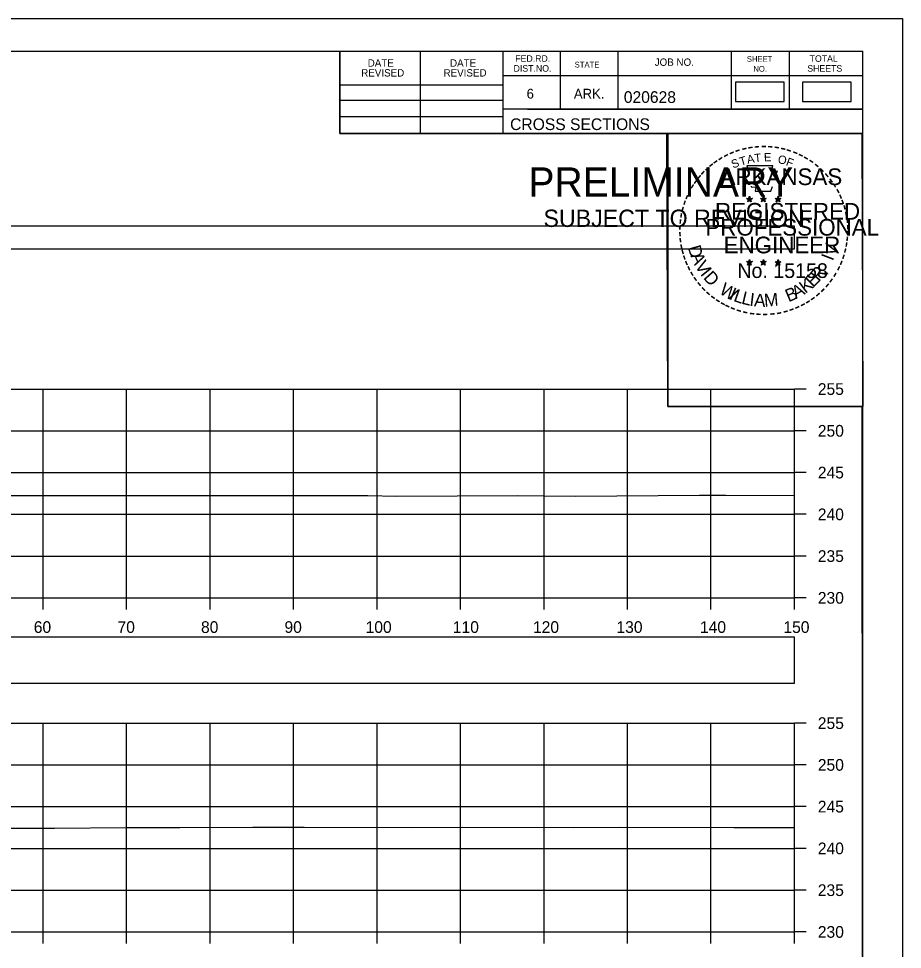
# Model space of a CAD drawing. Extents: x 1369627 to 1374022, y 380035 to 398173.
# Drawn here: x 1372155.6 to 1372261.5, y 381207.4 to 381318.8 of the extents above; entities that cross this region are included whole.
import ezdxf

# ---------------------------------------------------------------- set-up
doc = ezdxf.new("R2010")
doc.units = 0
for name, color, linetype in [('Default', 7, 'Continuous'), ('R_Axis', 7, 'Continuous'), ('R_Axis Annot', 7, 'Continuous'), ('R_Border', 7, 'Continuous'), ('R_Border PE', 7, 'Continuous'), ('R_Border Prem', 7, 'Continuous'), ('R_Exist Surface', 7, 'Continuous'), ('R_Grid', 7, 'Continuous'), ('R_No Plot', 7, 'Continuous')]:
    doc.layers.add(name, color=color, linetype=linetype)

msp = doc.modelspace()

# ---------------------------------------------------------------- linework, layer by layer
at = {"layer": 'Default'}
for points in [[(1372241.46, 381308.87), (1372247.3, 381308.87), (1372247.3, 381311.18), (1372241.46, 381311.18)], [(1372249.48, 381308.87), (1372255.32, 381308.87), (1372255.32, 381311.18), (1372249.48, 381311.18)], [(1371948.53, 381291.25), (1372248.53, 381291.25), (1372248.53, 381293.96), (1371948.53, 381293.96)], [(1371948.53, 381239.22), (1372248.53, 381239.22), (1372248.53, 381244.74), (1371948.53, 381244.74)]]:
    msp.add_lwpolyline(points, close=True, dxfattribs=at)
at = {"layer": 'R_Axis'}
for p, q in [((1372248.53, 381249.45), (1372248.53, 381274.45)), ((1372249.93, 381274.45), (1372248.53, 381274.45)), ((1372249.93, 381269.45), (1372248.53, 381269.45)), ((1372249.93, 381264.45), (1372248.53, 381264.45)), ((1372249.93, 381259.45), (1372248.53, 381259.45)), ((1372249.93, 381254.45), (1372248.53, 381254.45)), ((1371948.53, 381249.45), (1372248.53, 381249.45)), ((1372158.53, 381248.05), (1372158.53, 381249.45)), ((1372168.53, 381248.05), (1372168.53, 381249.45)), ((1372178.53, 381248.05), (1372178.53, 381249.45)), ((1372188.53, 381248.05), (1372188.53, 381249.45)), ((1372198.53, 381248.05), (1372198.53, 381249.45)), ((1372208.53, 381248.05), (1372208.53, 381249.45)), ((1372218.53, 381248.05), (1372218.53, 381249.45)), ((1372228.53, 381248.05), (1372228.53, 381249.45)), ((1372238.53, 381248.05), (1372238.53, 381249.45)), ((1372248.53, 381248.05), (1372248.53, 381249.45)), ((1372249.93, 381249.45), (1372248.53, 381249.45)), ((1372248.53, 381209.45), (1372248.53, 381234.45)), ((1372249.93, 381234.45), (1372248.53, 381234.45)), ((1372249.93, 381229.45), (1372248.53, 381229.45)), ((1372249.93, 381224.45), (1372248.53, 381224.45)), ((1372249.93, 381219.45), (1372248.53, 381219.45)), ((1372249.93, 381214.45), (1372248.53, 381214.45)), ((1371948.53, 381209.45), (1372248.53, 381209.45)), ((1372158.53, 381208.05), (1372158.53, 381209.45)), ((1372168.53, 381208.05), (1372168.53, 381209.45)), ((1372178.53, 381208.05), (1372178.53, 381209.45)), ((1372188.53, 381208.05), (1372188.53, 381209.45)), ((1372198.53, 381208.05), (1372198.53, 381209.45)), ((1372208.53, 381208.05), (1372208.53, 381209.45)), ((1372218.53, 381208.05), (1372218.53, 381209.45)), ((1372228.53, 381208.05), (1372228.53, 381209.45)), ((1372238.53, 381208.05), (1372238.53, 381209.45)), ((1372248.53, 381208.05), (1372248.53, 381209.45)), ((1372249.93, 381209.45), (1372248.53, 381209.45))]:
    msp.add_line(p, q, dxfattribs=at)
at = {"layer": 'R_Border'}
for p, q in [((1371940.53, 381314.91), (1372256.71, 381314.91)), ((1372194.07, 381305.03), (1372194.07, 381314.91)), ((1372203.75, 381305.03), (1372203.75, 381314.91)), ((1372213.61, 381314.91), (1372213.61, 381305.03)), ((1372220.45, 381314.91), (1372220.45, 381307.97)), ((1372227.39, 381314.91), (1372227.39, 381307.97)), ((1372240.97, 381314.91), (1372240.97, 381307.97)), ((1372247.91, 381314.91), (1372247.91, 381307.97)), ((1372256.71, 381109.45), (1372256.71, 381314.91)), ((1372194.07, 381310.89), (1372213.61, 381310.89)), ((1372256.71, 381311.97), (1372213.61, 381311.97)), ((1372256.71, 381311.99), (1372256.71, 381311.99)), ((1372194.07, 381309.03), (1372213.61, 381309.03)), ((1372256.71, 381307.97), (1372213.61, 381307.97)), ((1372216.57, 381307.97), (1372256.71, 381307.97)), ((1372194.07, 381307.09), (1372213.61, 381307.09)), ((1372256.71, 381305.03), (1372194.07, 381305.03))]:
    msp.add_line(p, q, dxfattribs=at)
at = {"layer": 'R_Border PE'}
for p, q in [((1372243.14, 381297.54), (1372243.1, 381297.29)), ((1372243.14, 381297.17), (1372243.14, 381297.54)), ((1372243.14, 381297.54), (1372243.19, 381297.29)), ((1372244.81, 381297.54), (1372244.77, 381297.29)), ((1372244.81, 381297.17), (1372244.81, 381297.54)), ((1372244.81, 381297.54), (1372244.86, 381297.29)), ((1372246.58, 381297.53), (1372246.54, 381297.27)), ((1372246.58, 381297.16), (1372246.58, 381297.53)), ((1372246.58, 381297.53), (1372246.63, 381297.28)), ((1372242.79, 381297.28), (1372243.14, 381297.17)), ((1372242.79, 381297.28), (1372243.05, 381297.24)), ((1372242.79, 381297.28), (1372243.03, 381297.16)), ((1372242.93, 381296.88), (1372243.14, 381297.17)), ((1372242.93, 381296.88), (1372243.05, 381297.12)), ((1372242.93, 381296.88), (1372243.14, 381297.09)), ((1372243.49, 381297.28), (1372243.14, 381297.17)), ((1372243.36, 381296.88), (1372243.14, 381297.17)), ((1372243.36, 381296.88), (1372243.14, 381297.09)), ((1372243.49, 381297.28), (1372243.2, 381297.24)), ((1372243.36, 381296.88), (1372243.22, 381297.17)), ((1372243.49, 381297.28), (1372243.29, 381297.18)), ((1372244.46, 381297.28), (1372244.81, 381297.17)), ((1372244.46, 381297.28), (1372244.72, 381297.24)), ((1372244.46, 381297.28), (1372244.7, 381297.16)), ((1372244.6, 381296.88), (1372244.81, 381297.17)), ((1372244.6, 381296.88), (1372244.72, 381297.12)), ((1372244.6, 381296.88), (1372244.81, 381297.09)), ((1372245.16, 381297.28), (1372244.81, 381297.17)), ((1372245.03, 381296.88), (1372244.81, 381297.17)), ((1372245.03, 381296.88), (1372244.81, 381297.09)), ((1372245.16, 381297.28), (1372244.87, 381297.24)), ((1372245.03, 381296.88), (1372244.89, 381297.17)), ((1372245.16, 381297.28), (1372244.96, 381297.18)), ((1372246.23, 381297.27), (1372246.58, 381297.16)), ((1372246.23, 381297.27), (1372246.48, 381297.23)), ((1372246.23, 381297.27), (1372246.47, 381297.15)), ((1372246.36, 381296.86), (1372246.58, 381297.16)), ((1372246.36, 381296.86), (1372246.49, 381297.11)), ((1372246.36, 381296.86), (1372246.58, 381297.08)), ((1372246.92, 381297.27), (1372246.58, 381297.16)), ((1372246.79, 381296.86), (1372246.58, 381297.16)), ((1372246.79, 381296.86), (1372246.58, 381297.08)), ((1372246.92, 381297.27), (1372246.64, 381297.22)), ((1372246.79, 381296.86), (1372246.65, 381297.16)), ((1372246.92, 381297.27), (1372246.72, 381297.17)), ((1372242.79, 381289.71), (1372243.14, 381289.6)), ((1372242.79, 381289.71), (1372243.04, 381289.67)), ((1372242.79, 381289.71), (1372243.03, 381289.59)), ((1372243.14, 381289.97), (1372243.1, 381289.71)), ((1372243.14, 381289.6), (1372243.14, 381289.97)), ((1372243.14, 381289.97), (1372243.19, 381289.72)), ((1372243.49, 381289.71), (1372243.14, 381289.6)), ((1372243.49, 381289.71), (1372243.2, 381289.66)), ((1372243.49, 381289.71), (1372243.28, 381289.61)), ((1372244.46, 381289.71), (1372244.81, 381289.6)), ((1372244.46, 381289.71), (1372244.71, 381289.67)), ((1372244.46, 381289.71), (1372244.7, 381289.59)), ((1372244.81, 381289.97), (1372244.77, 381289.71)), ((1372244.81, 381289.6), (1372244.81, 381289.97)), ((1372244.81, 381289.97), (1372244.86, 381289.72)), ((1372245.16, 381289.71), (1372244.81, 381289.6)), ((1372245.16, 381289.71), (1372244.87, 381289.66)), ((1372245.16, 381289.71), (1372244.95, 381289.61)), ((1372246.58, 381289.96), (1372246.53, 381289.7)), ((1372246.58, 381289.59), (1372246.58, 381289.96)), ((1372246.58, 381289.96), (1372246.62, 381289.71)), ((1372242.92, 381289.3), (1372243.14, 381289.6)), ((1372242.92, 381289.3), (1372243.05, 381289.55)), ((1372242.92, 381289.3), (1372243.14, 381289.52)), ((1372243.35, 381289.3), (1372243.14, 381289.6)), ((1372243.35, 381289.3), (1372243.14, 381289.52)), ((1372243.35, 381289.3), (1372243.22, 381289.59)), ((1372244.59, 381289.3), (1372244.81, 381289.6)), ((1372244.59, 381289.3), (1372244.72, 381289.55)), ((1372244.59, 381289.3), (1372244.81, 381289.52)), ((1372245.02, 381289.3), (1372244.81, 381289.6)), ((1372245.02, 381289.3), (1372244.81, 381289.52)), ((1372245.02, 381289.3), (1372244.88, 381289.59)), ((1372246.23, 381289.7), (1372246.58, 381289.59)), ((1372246.23, 381289.7), (1372246.48, 381289.66)), ((1372246.23, 381289.7), (1372246.46, 381289.58)), ((1372246.36, 381289.29), (1372246.58, 381289.59)), ((1372246.36, 381289.29), (1372246.49, 381289.54)), ((1372246.36, 381289.29), (1372246.57, 381289.51)), ((1372246.79, 381289.29), (1372246.57, 381289.51)), ((1372246.92, 381289.7), (1372246.58, 381289.59)), ((1372246.79, 381289.29), (1372246.58, 381289.59)), ((1372246.92, 381289.7), (1372246.64, 381289.65)), ((1372246.79, 381289.29), (1372246.65, 381289.58)), ((1372246.92, 381289.7), (1372246.72, 381289.6))]:
    msp.add_line(p, q, dxfattribs=at)
for points in [[(1372242.84, 381301.16), (1372243.1, 381300.34)], [(1372246.35, 381300.24), (1372246.49, 381300.52), (1372245.8, 381300.5), (1372245.95, 381301.16), (1372242.84, 381301.16)], [(1372243.33, 381298.74), (1372243.33, 381298.65), (1372243.89, 381298.63), (1372243.84, 381298.16), (1372245.71, 381298.16), (1372245.91, 381298.7)], [(1372243.14, 381297.54), (1372243.36, 381296.88), (1372242.79, 381297.28), (1372243.49, 381297.28), (1372242.93, 381296.88), (1372243.14, 381297.54)], [(1372244.81, 381297.54), (1372245.03, 381296.88), (1372244.46, 381297.28), (1372245.16, 381297.28), (1372244.6, 381296.88), (1372244.81, 381297.54)], [(1372246.58, 381297.53), (1372246.79, 381296.86), (1372246.23, 381297.27), (1372246.92, 381297.27), (1372246.36, 381296.86), (1372246.58, 381297.53)], [(1372243.14, 381289.97), (1372243.35, 381289.3), (1372242.79, 381289.71), (1372243.49, 381289.71), (1372242.92, 381289.3), (1372243.14, 381289.97)], [(1372244.81, 381289.97), (1372245.02, 381289.3), (1372244.46, 381289.71), (1372245.16, 381289.71), (1372244.59, 381289.3), (1372244.81, 381289.97)], [(1372246.58, 381289.96), (1372246.79, 381289.29), (1372246.23, 381289.7), (1372246.92, 381289.7), (1372246.36, 381289.29), (1372246.58, 381289.96)]]:
    msp.add_lwpolyline(points, dxfattribs=at)
for centre, radius in [((1372243.14, 381297.17), 0.172), ((1372243.14, 381297.17), 0.145), ((1372243.14, 381297.17), 0.116), ((1372243.14, 381297.17), 0.0991), ((1372243.14, 381297.17), 0.0747), ((1372243.14, 381297.17), 0.0495), ((1372243.14, 381297.17), 0.0296), ((1372244.81, 381297.17), 0.172), ((1372244.81, 381297.17), 0.145), ((1372244.81, 381297.17), 0.116), ((1372244.81, 381297.17), 0.0991), ((1372244.81, 381297.17), 0.0747), ((1372244.81, 381297.17), 0.0495), ((1372244.81, 381297.17), 0.0296), ((1372246.58, 381297.16), 0.172), ((1372246.58, 381297.16), 0.145), ((1372246.58, 381297.16), 0.116), ((1372246.58, 381297.16), 0.0991), ((1372246.58, 381297.16), 0.0747), ((1372246.58, 381297.16), 0.0495), ((1372246.58, 381297.16), 0.0296), ((1372243.14, 381289.6), 0.172), ((1372243.14, 381289.6), 0.145), ((1372243.14, 381289.6), 0.116), ((1372244.81, 381289.6), 0.172), ((1372244.81, 381289.6), 0.145), ((1372244.81, 381289.6), 0.116), ((1372246.57, 381289.59), 0.172), ((1372246.57, 381289.59), 0.145), ((1372246.57, 381289.59), 0.116), ((1372243.14, 381289.6), 0.0991), ((1372243.14, 381289.6), 0.0747), ((1372243.14, 381289.6), 0.0495), ((1372243.14, 381289.6), 0.0296), ((1372244.81, 381289.6), 0.0991), ((1372244.81, 381289.6), 0.0747), ((1372244.81, 381289.6), 0.0495), ((1372244.81, 381289.6), 0.0296), ((1372246.57, 381289.59), 0.0991), ((1372246.57, 381289.59), 0.0747), ((1372246.57, 381289.59), 0.0495), ((1372246.57, 381289.59), 0.0296)]:
    msp.add_circle(centre, radius, dxfattribs=at)
at = {"layer": 'R_Exist Surface'}
for points in [[(1372144.41, 381261.71), (1372157.32, 381261.71), (1372164.12, 381261.71), (1372177.44, 381261.7), (1372183.68, 381261.7), (1372197.42, 381261.69), (1372200.89, 381261.63), (1372215.37, 381261.71), (1372218.58, 381261.66), (1372222.3, 381261.64), (1372237.16, 381261.73), (1372240.32, 381261.75), (1372248.53, 381261.71)], [(1372153.15, 381221.88), (1372159.88, 381221.88), (1372168.48, 381221.94), (1372174.91, 381221.94), (1372183.64, 381222), (1372189.78, 381222), (1372202.8, 381221.97), (1372208.74, 381222.01), (1372222.04, 381221.97), (1372227.7, 381222.01), (1372241.27, 381221.97), (1372245.84, 381221.94), (1372248.53, 381221.94)]]:
    msp.add_lwpolyline(points, dxfattribs=at)
at = {"layer": 'R_Grid'}
for p, q in [((1371948.53, 381274.45), (1372248.53, 381274.45)), ((1372158.53, 381249.45), (1372158.53, 381274.45)), ((1372168.53, 381249.45), (1372168.53, 381274.45)), ((1372178.53, 381249.45), (1372178.53, 381274.45)), ((1372188.53, 381249.45), (1372188.53, 381274.45)), ((1372198.53, 381249.45), (1372198.53, 381274.45)), ((1372208.53, 381249.45), (1372208.53, 381274.45)), ((1372218.53, 381249.45), (1372218.53, 381274.45)), ((1372228.53, 381249.45), (1372228.53, 381274.45)), ((1372238.53, 381249.45), (1372238.53, 381274.45)), ((1372248.53, 381249.45), (1372248.53, 381274.45)), ((1371948.53, 381269.45), (1372248.53, 381269.45)), ((1371948.53, 381264.45), (1372248.53, 381264.45)), ((1371948.53, 381259.45), (1372248.53, 381259.45)), ((1371948.53, 381254.45), (1372248.53, 381254.45)), ((1371948.53, 381249.45), (1372248.53, 381249.45)), ((1371948.53, 381234.45), (1372248.53, 381234.45)), ((1372158.53, 381209.45), (1372158.53, 381234.45)), ((1372168.53, 381209.45), (1372168.53, 381234.45)), ((1372178.53, 381209.45), (1372178.53, 381234.45)), ((1372188.53, 381209.45), (1372188.53, 381234.45)), ((1372198.53, 381209.45), (1372198.53, 381234.45)), ((1372208.53, 381209.45), (1372208.53, 381234.45)), ((1372218.53, 381209.45), (1372218.53, 381234.45)), ((1372228.53, 381209.45), (1372228.53, 381234.45)), ((1372238.53, 381209.45), (1372238.53, 381234.45)), ((1372248.53, 381209.45), (1372248.53, 381234.45)), ((1371948.53, 381229.45), (1372248.53, 381229.45)), ((1371948.53, 381224.45), (1372248.53, 381224.45)), ((1371948.53, 381219.45), (1372248.53, 381219.45)), ((1371948.53, 381214.45), (1372248.53, 381214.45)), ((1371948.53, 381209.45), (1372248.53, 381209.45))]:
    msp.add_line(p, q, dxfattribs=at)
at = {"layer": 'R_No Plot'}
for p, q in [((1371928.13, 381318.8), (1372261.46, 381318.8)), ((1372232.74, 381282.57), (1372232.74, 381282.57))]:
    msp.add_line(p, q, dxfattribs=at)
for points in [[(1371928.12, 381318.8), (1372261.46, 381318.8), (1372261.46, 381105.47), (1371928.12, 381105.47)], [(1372174.45, 381314.91), (1372194.07, 381314.91), (1372194.07, 381305.03), (1372210.18, 381305.03), (1372233.38, 381305.03), (1372233.38, 381272.36), (1372256.59, 381272.36), (1372256.71, 381109.45), (1371940.53, 381109.45), (1371940.53, 381314.91)], [(1372233.24, 381305.03), (1372256.59, 381305.03), (1372256.73, 381272.36), (1372233.38, 381272.36)]]:
    msp.add_lwpolyline(points, close=True, dxfattribs=at)

# ---------------------------------------------------------------- texts
at = {"layer": 'R_Axis Annot'}
for s, p in [('255', (1372251.33, 381273.75)), ('250', (1372251.33, 381268.75)), ('245', (1372251.33, 381263.75)), ('240', (1372251.33, 381258.75)), ('235', (1372251.33, 381253.75)), ('230', (1372251.33, 381248.75)), ('60', (1372157.41, 381245.25)), ('70', (1372167.44, 381245.25)), ('80', (1372177.44, 381245.25)), ('90', (1372187.44, 381245.25)), ('100', (1372197.16, 381245.25)), ('110', (1372207.61, 381245.25)), ('120', (1372217.21, 381245.25)), ('130', (1372227.21, 381245.25)), ('140', (1372237.21, 381245.25)), ('150', (1372247.21, 381245.25)), ('255', (1372251.33, 381233.75)), ('250', (1372251.33, 381228.75)), ('245', (1372251.33, 381223.75)), ('240', (1372251.33, 381218.75)), ('235', (1372251.33, 381213.75)), ('230', (1372251.33, 381208.75))]:
    msp.add_text(s, height=1.4, dxfattribs=at).set_placement(p)
at = {"layer": 'R_Border'}
for s, height, p in [('FED.RD.', 0.782, (1372215.09, 381313.63)), ('SHEET', 0.684, (1372242.83, 381313.63)), ('TOTAL', 0.782, (1372250.35, 381313.63)), ('DATE', 0.879, (1372197.41, 381313.05)), ('DATE', 0.879, (1372207.27, 381313.05)), ('DIST.NO.', 0.782, (1372214.89, 381312.45)), ('STATE', 0.684, (1372222.21, 381312.95)), ('JOB NO.', 0.879, (1372231.79, 381313.15)), ('NO.', 0.684, (1372243.61, 381312.45)), ('SHEETS', 0.782, (1372250.07, 381312.45)), ('REVISED', 0.879, (1372196.63, 381311.87)), ('REVISED', 0.879, (1372206.49, 381311.87)), ('6', 1.17, (1372216.45, 381309.23)), ('ARK.', 1.172, (1372222.11, 381309.23)), ('020628', 1.4, (1372228.09, 381308.71)), ('CROSS SECTIONS', 1.4, (1372214.47, 381305.46))]:
    msp.add_text(s, height=height, rotation=360, dxfattribs=at).set_placement(p)
at = {"layer": 'R_Border PE'}
for s, height, rotation, p in [('-', 1.6, 19.1761, (1372241.58, 381302.29)), ('-', 1.6, 13.6301, (1372242.33, 381302.53)), ('-', 1.6, 10.2193, (1372243.01, 381302.69)), ('-', 1.6, 5.8968, (1372243.74, 381302.8)), ('-', 1.6, 0.1862, (1372244.51, 381302.87)), ('-', 1.6, 357.743, (1372245.24, 381302.86)), ('-', 1.6, 352.1617, (1372245.98, 381302.81)), ('-', 1.6, 347.2049, (1372246.7, 381302.69)), ('-', 1.6, 342.3362, (1372247.33, 381302.54)), ('-', 1.6, 34.0636, (1372239.72, 381301.33)), ('-', 1.6, 28.7918, (1372240.32, 381301.7)), ('-', 1.6, 24.3072, (1372240.95, 381302.02)), ('S', 1, 21.594, (1372241.19, 381300.84)), ('T', 1, 16.4036, (1372242.1, 381301.17)), ('A', 1, 11.2132, (1372242.93, 381301.42)), ('T', 1, 6.0228, (1372243.78, 381301.59)), ('E', 1, 0.8323, (1372244.88, 381301.7)), ('O', 1, 350.4515, (1372246.49, 381301.49)), ('F', 1, 340.0707, (1372247.44, 381301.26)), ('-', 1.6, 337.8551, (1372248.07, 381302.31)), ('-', 1.6, 334.1211, (1372248.7, 381302.04)), ('-', 1.6, 329.6409, (1372249.28, 381301.76)), ('-', 1.6, 42.9622, (1372238.23, 381300.14)), ('-', 1.6, 38.9507, (1372238.67, 381300.56)), ('-', 1.6, 36.2317, (1372239.14, 381300.94)), ('ARKANSAS', 2, 360, (1372239.69, 381298.87)), ('-', 1.6, 325.8627, (1372249.92, 381301.4)), ('-', 1.6, 320.5297, (1372250.53, 381300.97)), ('-', 1.6, 315.5786, (1372251.13, 381300.48)), ('-', 1.6, 50.6142, (1372237.38, 381299.18)), ('-', 1.6, 48.423, (1372237.78, 381299.67)), ('-', 1.6, 309.8797, (1372251.7, 381299.93)), ('-', 1.6, 58.0706, (1372236.64, 381298.09)), ('-', 1.6, 54.2325, (1372236.97, 381298.61)), ('-', 1.6, 306.6522, (1372252.22, 381299.33)), ('-', 1.4, 303.6753, (1372252.71, 381298.76)), ('-', 1.6, 67.7743, (1372236.07, 381296.86)), ('-', 1.6, 62.8713, (1372236.33, 381297.47)), ('-', 1.6, 299.6684, (1372253.03, 381298.16)), ('-', 1.6, 294.6628, (1372253.35, 381297.55)), ('-', 1.6, 72.3945, (1372235.85, 381296.23)), ('REGISTERED', 2, 360, (1372239.01, 381294.73)), ('-', 1.6, 290.5728, (1372253.61, 381296.97)), ('-', 1.6, 285.1233, (1372253.84, 381296.39)), ('-', 1.6, 81.2013, (1372235.52, 381294.8)), ('-', 1.6, 75.461, (1372235.66, 381295.52)), ('-', 1.6, 280.5493, (1372254.04, 381295.65)), ('-', 1.6, 85.1863, (1372235.45, 381294.11)), ('PROFESSIONAL', 2, 360, (1372237.86, 381292.82)), ('-', 1.6, 276.5962, (1372254.21, 381294.88)), ('-', 1.6, 94.1959, (1372235.46, 381292.69)), ('-', 1.6, 89.0622, (1372235.42, 381293.41)), ('-', 1.6, 274.3301, (1372254.27, 381294.16)), ('-', 1.6, 269.9407, (1372254.3, 381293.52)), ('-', 1.6, 98.9479, (1372235.53, 381292.02)), ('ENGINEER', 2, 360, (1372240.05, 381290.7)), ('V', 1.54, 72.6573, (1372253.35, 381290.26)), ('-', 1.6, 260.9953, (1372254.21, 381292.2)), ('-', 1.6, 263.5172, (1372254.28, 381292.86)), ('-', 1.6, 101.7149, (1372235.66, 381291.29)), ('-', 1.6, 105.4578, (1372235.83, 381290.69)), ('D', 1.54, 286.2848, (1372235.75, 381291.42)), ('-', 1.6, 255.7626, (1372254.1, 381291.53)), ('-', 1.6, 109.0874, (1372236.04, 381290.06)), ('-', 1.6, 114.0643, (1372236.3, 381289.46)), ('A', 1.54, 292.7835, (1372236.05, 381290.42)), ('V', 1.54, 300.7936, (1372236.56, 381289.24)), ('I', 1.54, 69.0301, (1372253.12, 381289.72)), ('-', 1.6, 247.8887, (1372253.7, 381290.13)), ('-', 1.6, 252.8681, (1372253.92, 381290.81)), ('-', 1.6, 115.7289, (1372236.6, 381288.85)), ('I', 1.54, 308.3502, (1372237.19, 381288.21)), ('D', 1.54, 311.9774, (1372237.54, 381287.74)), ('No. 15158', 1.757, 360, (1372241.69, 381287.75)), ('R', 1.54, 50.3651, (1372251.47, 381287.24)), ('-', 1.6, 244.6197, (1372253.43, 381289.5)), ('-', 1.6, 120.4471, (1372236.96, 381288.26)), ('-', 1.6, 125.8934, (1372237.36, 381287.7)), ('K', 1.54, 36.9143, (1372249.83, 381285.84)), ('E', 1.54, 44.0175, (1372250.74, 381286.53)), (',', 1.54, 57.4684, (1372252.2, 381288.12)), ('-', 1.6, 233.8452, (1372252.64, 381288.1)), ('-', 1.6, 239.0712, (1372253.04, 381288.75)), ('-', 1.6, 130.7181, (1372237.82, 381287.15)), ('-', 1.6, 134.2238, (1372238.34, 381286.6)), ('W', 1.54, 328.0731, (1372239.42, 381285.97)), ('I', 1.54, 336.6877, (1372240.61, 381285.26)), ('L', 1.54, 340.3149, (1372241.14, 381285.02)), ('B', 1.54, 22.8589, (1372247.82, 381284.83)), ('A', 1.54, 28.9042, (1372248.71, 381285.2)), ('-', 1.6, 225.7653, (1372251.73, 381286.97)), ('-', 1.6, 231.2538, (1372252.21, 381287.53)), ('-', 1.6, 138.9338, (1372238.86, 381286.14)), ('-', 1.6, 144.6463, (1372239.42, 381285.73)), ('L', 1.54, 346.6625, (1372242.1, 381284.68)), ('I', 1.54, 353.0101, (1372243.09, 381284.44)), ('A', 1.54, 356.6373, (1372243.66, 381284.35)), ('M', 1.54, 4.6473, (1372244.95, 381284.3)), ('-', 1.6, 215.7363, (1372250.66, 381285.99)), ('-', 1.6, 221.0851, (1372251.21, 381286.46)), ('-', 1.6, 148.0898, (1372239.98, 381285.36)), ('-', 1.6, 151.5704, (1372240.56, 381285.04)), ('-', 1.6, 154.6002, (1372241.08, 381284.79)), ('-', 1.6, 158.5612, (1372241.71, 381284.54)), ('AAMU', 0.00002, 360, (1372244.74, 381284.29)), ('-', 1.6, 204.2516, (1372248.94, 381284.94)), ('-', 1.6, 207.3568, (1372249.57, 381285.26)), ('-', 1.6, 212.2491, (1372250.12, 381285.6)), ('-', 1.6, 162.7983, (1372242.39, 381284.32)), ('-', 1.6, 167.5555, (1372243.11, 381284.16)), ('-', 1.6, 173.1155, (1372243.88, 381284.05)), ('-', 1.6, 176.5183, (1372244.63, 381284)), ('-', 1.6, 181.5918, (1372245.37, 381284.01)), ('-', 1.6, 185.8167, (1372246.18, 381284.09)), ('-', 1.6, 191.2858, (1372246.92, 381284.22)), ('-', 1.6, 195.4743, (1372247.65, 381284.42)), ('-', 1.6, 199.4643, (1372248.31, 381284.66))]:
    msp.add_text(s, height=height, rotation=rotation, dxfattribs=at).set_placement(p)
at = {"layer": 'R_Border Prem'}
for s, height, p in [('PRELIMINARY', 3.5, (1372216.66, 381297.49)), ('DWB', 0.01, (1372217.41, 381299.34)), ('SUBJECT TO REVISION', 2.0751, (1372218.47, 381293.86))]:
    msp.add_text(s, height=height, rotation=360, dxfattribs=at).set_placement(p)

doc.saveas('drawing.dxf')
